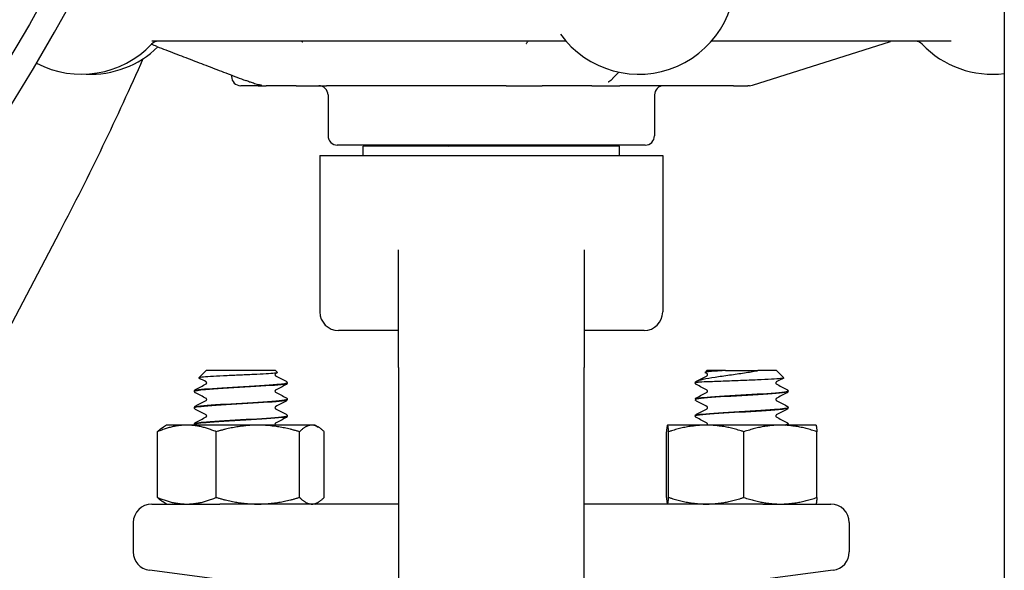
# Model space of a CAD drawing. Header units: inches. Extents: x 24 to 1128, y -69 to 748.
# Tile 476 of 656: x 617.25 to 620.57, y 345.35 to 347.2. Entities that reach past the tile are written whole.
import ezdxf

# ---------------------------------------------------------------- set-up
doc = ezdxf.new("R2010")
doc.units = ezdxf.units.IN
doc.header["$LTSCALE"] = 32
doc.header["$MEASUREMENT"] = 0
doc.layers.add('Visible (ANSI)', color=7, linetype='Continuous', lineweight=30)

msp = doc.modelspace()

# ---------------------------------------------------------------- linework, layer by layer
at = {"layer": 'Visible (ANSI)'}
for p, q in [((620.57163, 375.35867), (620.57163, 339.60867)), ((619.08927, 347.13117), (617.69998, 347.13117)), ((620.39269, 347.13117), (619.58484, 347.13117)), ((619.72273, 346.98262), (620.18854, 347.12972)), ((617.96813, 347.01682), (617.96813, 347.01242)), ((618.05743, 346.98117), (617.99938, 346.98117)), ((618.05743, 346.98117), (618.08457, 346.98117)), ((618.1855, 346.98117), (618.08457, 346.98117)), ((618.1855, 346.98117), (618.28816, 346.98117)), ((618.89284, 346.98117), (618.28816, 346.98117)), ((618.89284, 346.98117), (619.01423, 346.98117)), ((619.18188, 346.98117), (619.01423, 346.98117)), ((619.18188, 346.98117), (619.27608, 346.98117)), ((619.65955, 346.98117), (619.27608, 346.98117)), ((619.65955, 346.98117), (619.70744, 346.98117)), ((619.71332, 346.98117), (619.70744, 346.98117)), ((618.29313, 346.94992), (618.29313, 346.81242)), ((619.39313, 346.94992), (619.39313, 346.81242)), ((619.36188, 346.78117), (618.32438, 346.78117)), ((619.27488, 346.77742), (618.41138, 346.77742)), ((618.41138, 346.74617), (618.41138, 346.77742)), ((618.65563, 346.77742), (618.65563, 346.78117)), ((618.98897, 346.78117), (618.98897, 346.77742)), ((619.27488, 346.74617), (619.27488, 346.77742)), ((618.26563, 346.74617), (619.42063, 346.74617)), ((618.26563, 346.74617), (618.26563, 346.21867)), ((619.42063, 346.74617), (619.42063, 346.21867)), ((615.41982, 342.73117), (617.38931, 346.4885)), ((618.53063, 346.03117), (618.53063, 346.42808)), ((619.15563, 346.42808), (619.15563, 346.03117)), ((618.53063, 346.15617), (618.32813, 346.15617)), ((619.35813, 346.15617), (619.15563, 346.15617)), ((618.53063, 346.03117), (618.53063, 345.02117)), ((619.15563, 345.02117), (619.15563, 346.03117)), ((617.88211, 346.02117), (617.8575, 345.99656)), ((618.11665, 346.02117), (617.88211, 346.02117)), ((618.11665, 346.02117), (618.12297, 346.01485)), ((619.56961, 346.02117), (619.56329, 346.01485)), ((619.63284, 346.02117), (619.56961, 346.02117)), ((619.63284, 346.02117), (619.68719, 346.02117)), ((619.68719, 346.02117), (619.74148, 346.02117)), ((619.80415, 346.02117), (619.74148, 346.02117)), ((619.80415, 346.02117), (619.82876, 345.99656)), ((618.15563, 345.97915), (618.15563, 345.97973)), ((619.53063, 345.97915), (619.53063, 345.97973)), ((619.53664, 345.98219), (619.53979, 345.98219)), ((617.84313, 345.95134), (617.84313, 345.95192)), ((619.84313, 345.95134), (619.84313, 345.95192)), ((617.84313, 345.89573), (617.84313, 345.89631)), ((618.15563, 345.92354), (618.15563, 345.92412)), ((619.53063, 345.92354), (619.53063, 345.92412)), ((619.84313, 345.89573), (619.84313, 345.89631)), ((618.15563, 345.86792), (618.15563, 345.86851)), ((619.53063, 345.86792), (619.53063, 345.86851)), ((617.74938, 345.83717), (617.73833, 345.83079)), ((617.81735, 345.83717), (617.74938, 345.83717)), ((618.05677, 345.83717), (617.81735, 345.83717)), ((617.84313, 345.84012), (617.84313, 345.8407)), ((618.2388, 345.83717), (618.05677, 345.83717)), ((618.24938, 345.83717), (618.2388, 345.83717)), ((618.24938, 345.83717), (618.26043, 345.83079)), ((619.43688, 345.83717), (619.4368, 345.83712)), ((619.43697, 345.83717), (619.43688, 345.83717)), ((619.56749, 345.83717), (619.43697, 345.83717)), ((619.81741, 345.83717), (619.56749, 345.83717)), ((619.93688, 345.83717), (619.81741, 345.83717)), ((619.84313, 345.84012), (619.84313, 345.8407)), ((619.93688, 345.83717), (619.93697, 345.83712)), ((617.71842, 345.5935), (617.71842, 345.81484)), ((617.91629, 345.5935), (617.91629, 345.81484)), ((618.19726, 345.5935), (618.19726, 345.81484)), ((618.28035, 345.5935), (618.28035, 345.81484)), ((619.43325, 345.5935), (619.43325, 345.81484)), ((619.44068, 345.5935), (619.44068, 345.81484)), ((619.69431, 345.5935), (619.69431, 345.81484)), ((619.94051, 345.5935), (619.94051, 345.81484)), ((617.69938, 345.57117), (617.92827, 345.57117)), ((617.74938, 345.57117), (617.73833, 345.57755)), ((618.53063, 345.57117), (617.92827, 345.57117)), ((618.24938, 345.57117), (618.26043, 345.57755)), ((619.75799, 345.57117), (619.15563, 345.57117)), ((619.43688, 345.57117), (619.4368, 345.57122)), ((619.75799, 345.57117), (619.98688, 345.57117)), ((619.93688, 345.57117), (619.93697, 345.57122)), ((617.63688, 345.50867), (617.63688, 345.40979)), ((620.04938, 345.50867), (620.04938, 345.40979)), ((617.92011, 345.31769), (617.69122, 345.34782)), ((619.99504, 345.34782), (619.76615, 345.31769))]:
    msp.add_line(p, q, dxfattribs=at)
msp.add_circle((610.78063, 350.92117), 7.5, dxfattribs=at)
for centre, radius, start, end in [((610.78063, 350.92117), 7.588, 134.247392, 45.752608), ((619.34002, 347.34492), 0.325, 215.65173, 11.53696), ((617.72155, 347.09992), 0.03125, 90, 136.55016), ((620.19795, 347.09992), 0.03125, 90, 107.52557), ((620.27181, 347.09992), 0.03125, 43.44984, 90), ((617.46292, 347.34492), 0.325, 242.18881, 316.55016), ((617.49323, 347.34492), 0.325, 267.32759, 314.23218), ((620.53044, 347.34492), 0.325, 223.44984, 277.28239), ((608.93281, 350.92117), 9.54783, 332.337698, 336.228971), ((617.99938, 347.01242), 0.03125, 180, 270), ((618.26188, 346.94992), 0.03125, 0, 90), ((619.42438, 346.94992), 0.03125, 90, 180), ((619.71332, 347.01242), 0.03125, 270, 287.52557), ((618.32438, 346.81242), 0.03125, 180, 270), ((619.36188, 346.81242), 0.03125, 270, 0), ((618.32813, 346.21867), 0.0625, 180, 270), ((619.35813, 346.21867), 0.0625, 270, 0), ((617.69938, 345.50867), 0.0625, 90, 180), ((619.98688, 345.50867), 0.0625, 0, 90), ((617.69938, 345.40979), 0.0625, 180, 262.5), ((619.98688, 345.40979), 0.0625, 277.5, 0)]:
    msp.add_arc(centre, radius, start, end, dxfattribs=at)
for points, knots in [([(617.80014, 347.13117), (617.80014, 347.13117), (617.80014, 347.13117), (617.80014, 347.13117), (617.80012, 347.13117), (617.80009, 347.13117), (617.80006, 347.13117), (617.79997, 347.13117), (617.7999, 347.13117), (617.79964, 347.13117), (617.79944, 347.13117), (617.79899, 347.13117), (617.79873, 347.13117), (617.79846, 347.13117), (617.79839, 347.13117), (617.79834, 347.13116), (617.79833, 347.13116), (617.79833, 347.13116)], [0.002242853, 0.002242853, 0.002242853, 0.002242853, 0.002305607, 0.002305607, 0.002778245, 0.002778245, 0.003407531, 0.003407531, 0.005085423, 0.005085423, 0.009559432, 0.009559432, 0.015533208, 0.015533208, 0.017882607, 0.017882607, 0.018819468, 0.018819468, 0.018819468, 0.018819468]), ([(618.20338, 347.13117), (618.20457, 347.13051), (618.20579, 347.12985), (618.2071, 347.12919), (618.20737, 347.12905), (618.20774, 347.12888), (618.20787, 347.12882), (618.20811, 347.12871), (618.2082, 347.12867), (618.20823, 347.12866), (618.20824, 347.12866), (618.20824, 347.12866)], [0.075506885, 0.075506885, 0.075506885, 0.075506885, 0.086783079, 0.086783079, 0.089936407, 0.089936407, 0.091973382, 0.091973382, 0.09490981, 0.09490981, 0.095724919, 0.095724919, 0.095724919, 0.095724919]), ([(618.96126, 347.12357), (618.96126, 347.12357), (618.96126, 347.12357), (618.96129, 347.1236), (618.96158, 347.12395), (618.96257, 347.12531), (618.9632, 347.12621), (618.96488, 347.12846), (618.96601, 347.12987), (618.96715, 347.13117)], [0.151733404, 0.151733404, 0.151733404, 0.151733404, 0.152733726, 0.152733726, 0.17283482, 0.17283482, 0.189537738, 0.189537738, 0.209449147, 0.209449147, 0.209449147, 0.209449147]), ([(619.09598, 347.13028), (619.09577, 347.13034), (619.09554, 347.1304), (619.09396, 347.13079), (619.09219, 347.13112), (619.0896, 347.13117), (619.08944, 347.13117), (619.08927, 347.13117)], [0.282916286, 0.282916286, 0.282916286, 0.282916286, 0.285307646, 0.285307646, 0.298248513, 0.298248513, 0.299108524, 0.299108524, 0.299108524, 0.299108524]), ([(617.71668, 347.1133), (617.73665, 347.10563), (617.75661, 347.09796), (617.79655, 347.08262), (617.81652, 347.07496), (617.85646, 347.05963), (617.87643, 347.05197), (617.91637, 347.03665), (617.93635, 347.029), (617.9763, 347.01369), (617.99627, 347.00605), (618.01625, 346.9984)], [0.6477885, 0.6477885, 0.6477885, 0.6477885, 0.84276542, 0.84276542, 1.03774233, 1.03774233, 1.23271925, 1.23271925, 1.42769616, 1.42769616, 1.62267307, 1.62267307, 1.62267307, 1.62267307]), ([(618.07069, 346.98221), (618.07069, 346.98221), (618.07068, 346.98221), (618.07065, 346.98221), (618.07063, 346.98222), (618.07054, 346.98223), (618.0705, 346.98223), (618.07042, 346.98225), (618.07036, 346.98225), (618.07025, 346.98227), (618.07018, 346.98228), (618.07, 346.98231), (618.06988, 346.98233), (618.06929, 346.98241), (618.06886, 346.98248), (618.06762, 346.98268), (618.06683, 346.98281), (618.06357, 346.9834), (618.06089, 346.98398), (618.05546, 346.98532), (618.05271, 346.98606), (618.04717, 346.98766), (618.04434, 346.98852), (618.03718, 346.9908), (618.0329, 346.99225), (618.02444, 346.99528), (618.0203, 346.99686), (618.01625, 346.9984)], [0.26612976, 0.26612976, 0.26612976, 0.26612976, 0.2668941, 0.2668941, 0.26783144, 0.26783144, 0.26830071, 0.26830071, 0.26877383, 0.26877383, 0.26924374, 0.26924374, 0.27018646, 0.27018646, 0.27396155, 0.27396155, 0.28138088, 0.28138088, 0.30389899, 0.30389899, 0.32519321, 0.32519321, 0.34787479, 0.34787479, 0.38447631, 0.38447631, 0.42408822, 0.42408822, 0.42408822, 0.42408822]), ([(619.25275, 347.00617), (619.25241, 347.00581), (619.25183, 347.00519), (619.25042, 347.00369), (619.24962, 347.00288), (619.24667, 347.00003), (619.2444, 346.99812), (619.24092, 346.99549), (619.2396, 346.99456), (619.23806, 346.99351), (619.23761, 346.99322), (619.23738, 346.99306), (619.23735, 346.99304), (619.23735, 346.99304)], [0, 0, 0, 0, 0.014217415, 0.014217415, 0.027587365, 0.027587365, 0.061782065, 0.061782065, 0.083083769, 0.083083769, 0.092845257, 0.092845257, 0.095345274, 0.095345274, 0.095345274, 0.095345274]), ([(618.12297, 346.01485), (618.12311, 346.01471), (618.12315, 346.01457), (618.12268, 346.01367), (618.11908, 346.01292), (618.10584, 346.01141), (618.09624, 346.01066), (618.07213, 346.00914), (618.05779, 346.00839), (618.02611, 346.00688), (618.00905, 346.00613), (617.9744, 346.00461), (617.95715, 346.00386), (617.92472, 346.00235), (617.9099, 346.0016), (617.88474, 346.00008), (617.87471, 345.99933), (617.86091, 345.99782), (617.85737, 345.99707), (617.85739, 345.99617), (617.85753, 345.99602), (617.85782, 345.99587)], [-1.8174748, -1.8174748, -1.8174748, -1.8174748, -1.7949096, -1.7949096, -1.6700584, -1.6700584, -1.5430016, -1.5430016, -1.41374, -1.41374, -1.2822742, -1.2822742, -1.1486049, -1.1486049, -1.0127327, -1.0127327, -0.8746582, -0.8746582, -0.7343822, -0.7343822, -0.7065085, -0.7065085, -0.7065085, -0.7065085]), ([(618.11607, 346.01062), (618.11607, 346.01062), (618.11591, 346.01054), (618.11538, 346.00999), (618.11511, 346.00965), (618.11463, 346.00864), (618.11445, 346.00794), (618.11445, 346.00724)], [0.003893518, 0.003893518, 0.003893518, 0.003893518, 0.02135506, 0.02135506, 0.032660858, 0.032660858, 0.044379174, 0.044379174, 0.044379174, 0.044379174]), ([(618.11445, 346.00724), (618.11445, 346.00617), (618.11489, 346.00517), (618.1156, 346.00421), (618.11585, 346.00402), (618.11604, 346.00389), (618.11607, 346.00387), (618.11607, 346.00387)], [0, 0, 0, 0, 0.017919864, 0.017919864, 0.032518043, 0.032518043, 0.040461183, 0.040461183, 0.040461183, 0.040461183]), ([(619.53423, 345.98499), (619.5385, 345.98732), (619.54638, 345.98967), (619.56824, 345.99443), (619.58175, 345.99679), (619.61234, 346.00156), (619.62893, 346.00391), (619.6628, 346.00867), (619.67969, 346.01102), (619.71144, 346.01578), (619.72607, 346.01813), (619.73897, 346.02057)], [-0.67634923, -0.67634923, -0.67634923, -0.67634923, -0.52774982, -0.52774982, -0.38555901, -0.38555901, -0.25020713, -0.25020713, -0.12168954, -0.12168954, 0, 0, 0, 0]), ([(619.62146, 346.02057), (619.61012, 346.01992), (619.60001, 346.01927), (619.58288, 346.01798), (619.57604, 346.01734), (619.56552, 346.01594), (619.5628, 346.01519), (619.56326, 346.01431), (619.56341, 346.01418), (619.56365, 346.01406)], [-2.12179282, -2.12179282, -2.12179282, -2.12179282, -2.02048123, -2.02048123, -1.91755472, -1.91755472, -1.79490964, -1.79490964, -1.77433809, -1.77433809, -1.77433809, -1.77433809]), ([(619.57182, 346.00724), (619.57182, 346.00832), (619.57137, 346.00931), (619.57067, 346.01027), (619.57041, 346.01046), (619.57023, 346.0106), (619.57019, 346.01062), (619.57019, 346.01062)], [0, 0, 0, 0, 0.017919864, 0.017919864, 0.032518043, 0.032518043, 0.040461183, 0.040461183, 0.040461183, 0.040461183]), ([(619.57019, 346.00387), (619.57019, 346.00387), (619.57036, 346.00394), (619.57088, 346.00449), (619.57116, 346.00484), (619.57164, 346.00585), (619.57182, 346.00654), (619.57182, 346.00724)], [0.003893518, 0.003893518, 0.003893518, 0.003893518, 0.02135506, 0.02135506, 0.032660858, 0.032660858, 0.044379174, 0.044379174, 0.044379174, 0.044379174]), ([(619.82876, 345.99656), (619.82884, 345.99648), (619.82888, 345.9964), (619.82886, 345.99556), (619.82517, 345.99481), (619.81084, 345.99329), (619.80025, 345.99254), (619.77337, 345.99103), (619.75727, 345.99028), (619.72156, 345.98876), (619.70224, 345.98801), (619.66287, 345.9865), (619.64319, 345.98575), (619.62476, 345.98499)], [-0.74958937, -0.74958937, -0.74958937, -0.74958937, -0.73438222, -0.73438222, -0.59190522, -0.59190522, -0.44722789, -0.44722789, -0.30035084, -0.30035084, -0.15127467, -0.15127467, 0, 0, 0, 0]), ([(617.84334, 345.95132), (617.84348, 345.9534), (617.85649, 345.95549), (617.88039, 345.95758), (617.91258, 345.96039), (617.96363, 345.96321), (618.01312, 345.96602), (618.06304, 345.96886), (618.11002, 345.9717), (618.13494, 345.97454), (618.14842, 345.97608), (618.15536, 345.97761), (618.15543, 345.97915)], [-14.1400278, -14.1400278, -14.1400278, -14.1400278, -13.4320997, -13.4320997, -13.4320997, -12.4783682, -12.4783682, -12.4783682, -11.5160648, -11.5160648, -11.5160648, -10.9955743, -10.9955743, -10.9955743, -10.9955743]), ([(618.15541, 345.97975), (618.1553, 345.97775), (618.14336, 345.97574), (618.12118, 345.97374), (618.09002, 345.97092), (618.03948, 345.9681), (617.98984, 345.96528), (617.94021, 345.96247), (617.89278, 345.95965), (617.86658, 345.95683), (617.85135, 345.9552), (617.84353, 345.95356), (617.84345, 345.95192)], [4.7095281, 4.7095281, 4.7095281, 4.7095281, 5.3893637, 5.3893637, 5.3893637, 6.3443154, 6.3443154, 6.3443154, 7.2990044, 7.2990044, 7.2990044, 7.8539816, 7.8539816, 7.8539816, 7.8539816]), ([(617.88432, 345.97944), (617.88432, 345.98051), (617.88387, 345.98151), (617.88317, 345.98247), (617.88291, 345.98266), (617.88273, 345.98279), (617.88269, 345.98281), (617.88269, 345.98281)], [0, 0, 0, 0, 0.017919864, 0.017919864, 0.032518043, 0.032518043, 0.040461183, 0.040461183, 0.040461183, 0.040461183]), ([(617.88269, 345.97606), (617.88269, 345.97606), (617.88286, 345.97614), (617.88338, 345.97669), (617.88366, 345.97703), (617.88414, 345.97804), (617.88432, 345.97874), (617.88432, 345.97944)], [0.003893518, 0.003893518, 0.003893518, 0.003893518, 0.02135506, 0.02135506, 0.032660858, 0.032660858, 0.044379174, 0.044379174, 0.044379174, 0.044379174]), ([(618.15563, 345.97912), (618.15557, 345.97799), (618.15515, 345.97692), (618.15417, 345.97545), (618.15364, 345.97497), (618.15272, 345.97426), (618.1523, 345.97402), (618.1519, 345.9738)], [0, 0, 0, 0, 0.015967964, 0.015967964, 0.031253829, 0.031253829, 0.045415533, 0.045415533, 0.045415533, 0.045415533]), ([(618.15356, 345.98394), (618.15347, 345.98402), (618.15337, 345.9841), (618.15297, 345.98443), (618.1526, 345.98469), (618.15204, 345.98499)], [-0.025931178, -0.025931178, -0.025931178, -0.025931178, -0.019551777, -0.019551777, 0, 0, 0, 0]), ([(618.15356, 345.98394), (618.15399, 345.98356), (618.15445, 345.98306), (618.15526, 345.98167), (618.15558, 345.98073), (618.15563, 345.97975)], [0, 0, 0, 0, 0.013250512, 0.013250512, 0.027054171, 0.027054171, 0.027054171, 0.027054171]), ([(619.53063, 345.97975), (619.53069, 345.98089), (619.53112, 345.98195), (619.53197, 345.98322), (619.53234, 345.98362), (619.5327, 345.98394)], [0, 0, 0, 0, 0.015967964, 0.015967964, 0.027043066, 0.027043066, 0.027043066, 0.027043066]), ([(619.53437, 345.9738), (619.53374, 345.97413), (619.53306, 345.97454), (619.53196, 345.97567), (619.53157, 345.97617), (619.53092, 345.97746), (619.53068, 345.97828), (619.53063, 345.97912)], [0, 0, 0, 0, 0.022095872, 0.022095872, 0.033561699, 0.033561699, 0.045438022, 0.045438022, 0.045438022, 0.045438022]), ([(619.53664, 345.98219), (619.53404, 345.98222), (619.53283, 345.98234), (619.53195, 345.98272), (619.53191, 345.98292), (619.53206, 345.98323), (619.53211, 345.98331), (619.53223, 345.98346), (619.53226, 345.9835), (619.53232, 345.98357), (619.53234, 345.98359), (619.53239, 345.98364), (619.53241, 345.98366), (619.53245, 345.9837), (619.53247, 345.98372), (619.53251, 345.98376), (619.53254, 345.98379), (619.5326, 345.98384), (619.53263, 345.98388), (619.53277, 345.984), (619.53288, 345.98409), (619.5333, 345.98443), (619.53367, 345.98469), (619.53423, 345.98499)], [-0.17168991, -0.17168991, -0.17168991, -0.17168991, -0.0982332, -0.0982332, -0.0491093, -0.0491093, -0.03761956, -0.03761956, -0.03394059, -0.03394059, -0.03224924, -0.03224924, -0.03117451, -0.03117451, -0.03017054, -0.03017054, -0.0289244, -0.0289244, -0.02683852, -0.02683852, -0.01955178, -0.01955178, 0, 0, 0, 0]), ([(619.62476, 345.98499), (619.61445, 345.98457), (619.60463, 345.9842), (619.58618, 345.98353), (619.57762, 345.98324), (619.55674, 345.98256), (619.54642, 345.98224), (619.53979, 345.98219)], [-0.3187664, -0.3187664, -0.3187664, -0.3187664, -0.23449039, -0.23449039, -0.1487662, -0.1487662, 0, 0, 0, 0]), ([(619.80357, 345.98281), (619.80357, 345.98281), (619.80341, 345.98274), (619.80288, 345.98219), (619.80261, 345.98184), (619.80213, 345.98083), (619.80195, 345.98014), (619.80195, 345.97944)], [0.003893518, 0.003893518, 0.003893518, 0.003893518, 0.02135506, 0.02135506, 0.032660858, 0.032660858, 0.044379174, 0.044379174, 0.044379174, 0.044379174]), ([(619.80195, 345.97944), (619.80195, 345.97836), (619.80239, 345.97737), (619.8031, 345.97641), (619.80335, 345.97622), (619.80354, 345.97608), (619.80357, 345.97606), (619.80357, 345.97606)], [0, 0, 0, 0, 0.017919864, 0.017919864, 0.032518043, 0.032518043, 0.040461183, 0.040461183, 0.040461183, 0.040461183]), ([(617.84313, 345.95195), (617.84319, 345.95308), (617.84362, 345.95415), (617.8446, 345.95562), (617.84513, 345.9561), (617.84605, 345.95681), (617.84646, 345.95705), (617.84687, 345.95727)], [0, 0, 0, 0, 0.015967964, 0.015967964, 0.031253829, 0.031253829, 0.045415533, 0.045415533, 0.045415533, 0.045415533]), ([(617.84687, 345.946), (617.84624, 345.94633), (617.84556, 345.94673), (617.84446, 345.94787), (617.84407, 345.94837), (617.84342, 345.94966), (617.84318, 345.95047), (617.84313, 345.95132)], [0, 0, 0, 0, 0.022095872, 0.022095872, 0.033561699, 0.033561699, 0.045438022, 0.045438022, 0.045438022, 0.045438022]), ([(618.11607, 345.95501), (618.11607, 345.95501), (618.11591, 345.95493), (618.11538, 345.95438), (618.11511, 345.95404), (618.11463, 345.95303), (618.11445, 345.95233), (618.11445, 345.95163)], [0.003893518, 0.003893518, 0.003893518, 0.003893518, 0.02135506, 0.02135506, 0.032660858, 0.032660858, 0.044379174, 0.044379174, 0.044379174, 0.044379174]), ([(618.11445, 345.95163), (618.11445, 345.95056), (618.11489, 345.94956), (618.1156, 345.9486), (618.11585, 345.94841), (618.11604, 345.94828), (618.11607, 345.94826), (618.11607, 345.94826)], [0, 0, 0, 0, 0.017919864, 0.017919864, 0.032518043, 0.032518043, 0.040461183, 0.040461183, 0.040461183, 0.040461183]), ([(618.1519, 345.92946), (618.15253, 345.92913), (618.1532, 345.92873), (618.15431, 345.92759), (618.1547, 345.92709), (618.15535, 345.9258), (618.15559, 345.92499), (618.15563, 345.92414)], [0, 0, 0, 0, 0.022095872, 0.022095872, 0.033561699, 0.033561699, 0.045438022, 0.045438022, 0.045438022, 0.045438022]), ([(619.53064, 345.92351), (619.53063, 345.92358), (619.53064, 345.92365), (619.53066, 345.92371), (619.53168, 345.92654), (619.55827, 345.92937), (619.5997, 345.9322), (619.64094, 345.93501), (619.69577, 345.93783), (619.74224, 345.94064), (619.78853, 345.94345), (619.82531, 345.94625), (619.83795, 345.94905), (619.84139, 345.94982), (619.84301, 345.95058), (619.84292, 345.95134)], [-17.2816205, -17.2816205, -17.2816205, -17.2816205, -17.2584859, -17.2584859, -17.2584859, -16.2999201, -16.2999201, -16.2999201, -15.3458188, -15.3458188, -15.3458188, -14.3954331, -14.3954331, -14.3954331, -14.1371669, -14.1371669, -14.1371669, -14.1371669]), ([(619.53063, 345.92414), (619.53069, 345.92528), (619.53112, 345.92634), (619.5321, 345.92781), (619.53263, 345.92829), (619.53355, 345.929), (619.53396, 345.92925), (619.53437, 345.92946)], [0, 0, 0, 0, 0.015967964, 0.015967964, 0.031253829, 0.031253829, 0.045415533, 0.045415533, 0.045415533, 0.045415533]), ([(619.84282, 345.95195), (619.84293, 345.95076), (619.83898, 345.94957), (619.83083, 345.94839), (619.8115, 345.94557), (619.76908, 345.94276), (619.72055, 345.93994), (619.67203, 345.93713), (619.6187, 345.93431), (619.5819, 345.9315), (619.54973, 345.92904), (619.53094, 345.92658), (619.53069, 345.92412)], [7.8511208, 7.8511208, 7.8511208, 7.8511208, 8.2534333, 8.2534333, 8.2534333, 9.2076053, 9.2076053, 9.2076053, 10.1615232, 10.1615232, 10.1615232, 10.9955743, 10.9955743, 10.9955743, 10.9955743]), ([(619.57182, 345.95163), (619.57182, 345.9527), (619.57137, 345.9537), (619.57067, 345.95466), (619.57041, 345.95485), (619.57023, 345.95499), (619.57019, 345.95501), (619.57019, 345.95501)], [0, 0, 0, 0, 0.017919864, 0.017919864, 0.032518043, 0.032518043, 0.040461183, 0.040461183, 0.040461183, 0.040461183]), ([(619.57019, 345.94826), (619.57019, 345.94826), (619.57036, 345.94833), (619.57088, 345.94888), (619.57116, 345.94923), (619.57164, 345.95024), (619.57182, 345.95093), (619.57182, 345.95163)], [0.003893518, 0.003893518, 0.003893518, 0.003893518, 0.02135506, 0.02135506, 0.032660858, 0.032660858, 0.044379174, 0.044379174, 0.044379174, 0.044379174]), ([(619.8394, 345.95727), (619.84003, 345.95693), (619.8407, 345.95653), (619.84181, 345.95539), (619.8422, 345.9549), (619.84285, 345.95361), (619.84309, 345.95279), (619.84313, 345.95195)], [0, 0, 0, 0, 0.022095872, 0.022095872, 0.033561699, 0.033561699, 0.045438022, 0.045438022, 0.045438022, 0.045438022]), ([(619.84313, 345.95132), (619.84307, 345.95018), (619.84265, 345.94912), (619.84167, 345.94765), (619.84114, 345.94716), (619.84022, 345.94646), (619.8398, 345.94621), (619.8394, 345.946)], [0, 0, 0, 0, 0.015967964, 0.015967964, 0.031253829, 0.031253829, 0.045415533, 0.045415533, 0.045415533, 0.045415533]), ([(617.84313, 345.89634), (617.84319, 345.89747), (617.84362, 345.89853), (617.8446, 345.9), (617.84513, 345.90049), (617.84605, 345.9012), (617.84646, 345.90144), (617.84687, 345.90165)], [0, 0, 0, 0, 0.015967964, 0.015967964, 0.031253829, 0.031253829, 0.045415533, 0.045415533, 0.045415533, 0.045415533]), ([(617.84687, 345.89039), (617.84624, 345.89072), (617.84556, 345.89112), (617.84446, 345.89226), (617.84407, 345.89276), (617.84342, 345.89405), (617.84318, 345.89486), (617.84313, 345.8957)], [0, 0, 0, 0, 0.022095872, 0.022095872, 0.033561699, 0.033561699, 0.045438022, 0.045438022, 0.045438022, 0.045438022]), ([(618.15557, 345.92414), (618.15562, 345.92378), (618.15528, 345.92342), (618.15452, 345.92306), (618.14859, 345.92025), (618.11762, 345.91743), (618.07399, 345.91462), (618.03037, 345.91181), (617.97524, 345.909), (617.93066, 345.90618), (617.88609, 345.90337), (617.85322, 345.90056), (617.84519, 345.89775), (617.84382, 345.89727), (617.84318, 345.89679), (617.84324, 345.89631)], [10.9927134, 10.9927134, 10.9927134, 10.9927134, 11.1151899, 11.1151899, 11.1151899, 12.0686082, 12.0686082, 12.0686082, 13.0217811, 13.0217811, 13.0217811, 13.9747115, 13.9747115, 13.9747115, 14.1371669, 14.1371669, 14.1371669, 14.1371669]), ([(617.84338, 345.8957), (617.84325, 345.89659), (617.84543, 345.89748), (617.85005, 345.89837), (617.86461, 345.90118), (617.90302, 345.90398), (617.94998, 345.90679), (617.99687, 345.90958), (618.05107, 345.91238), (618.09109, 345.91518), (618.13088, 345.91797), (618.15556, 345.92075), (618.15563, 345.92354)], [-20.4232131, -20.4232131, -20.4232131, -20.4232131, -20.1217618, -20.1217618, -20.1217618, -19.1712317, -19.1712317, -19.1712317, -18.2223022, -18.2223022, -18.2223022, -17.2787596, -17.2787596, -17.2787596, -17.2787596]), ([(617.88432, 345.92383), (617.88432, 345.9249), (617.88387, 345.9259), (617.88317, 345.92685), (617.88291, 345.92705), (617.88273, 345.92718), (617.88269, 345.9272), (617.88269, 345.9272)], [0, 0, 0, 0, 0.017919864, 0.017919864, 0.032518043, 0.032518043, 0.040461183, 0.040461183, 0.040461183, 0.040461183]), ([(617.88269, 345.92045), (617.88269, 345.92045), (617.88286, 345.92053), (617.88338, 345.92108), (617.88366, 345.92142), (617.88414, 345.92243), (617.88432, 345.92312), (617.88432, 345.92383)], [0.003893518, 0.003893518, 0.003893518, 0.003893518, 0.02135506, 0.02135506, 0.032660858, 0.032660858, 0.044379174, 0.044379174, 0.044379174, 0.044379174]), ([(618.11607, 345.89939), (618.11607, 345.89939), (618.11591, 345.89932), (618.11538, 345.89877), (618.11511, 345.89843), (618.11463, 345.89741), (618.11445, 345.89672), (618.11445, 345.89602)], [0.003893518, 0.003893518, 0.003893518, 0.003893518, 0.02135506, 0.02135506, 0.032660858, 0.032660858, 0.044379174, 0.044379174, 0.044379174, 0.044379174]), ([(618.11445, 345.89602), (618.11445, 345.89495), (618.11489, 345.89395), (618.1156, 345.89299), (618.11585, 345.8928), (618.11604, 345.89266), (618.11607, 345.89265), (618.11607, 345.89265)], [0, 0, 0, 0, 0.017919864, 0.017919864, 0.032518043, 0.032518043, 0.040461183, 0.040461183, 0.040461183, 0.040461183]), ([(618.15563, 345.92351), (618.15557, 345.92238), (618.15515, 345.92131), (618.15417, 345.91984), (618.15364, 345.91936), (618.15272, 345.91865), (618.1523, 345.9184), (618.1519, 345.91819)], [0, 0, 0, 0, 0.015967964, 0.015967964, 0.031253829, 0.031253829, 0.045415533, 0.045415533, 0.045415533, 0.045415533]), ([(619.53437, 345.91819), (619.53374, 345.91852), (619.53306, 345.91892), (619.53196, 345.92006), (619.53157, 345.92056), (619.53092, 345.92185), (619.53068, 345.92267), (619.53063, 345.92351)], [0, 0, 0, 0, 0.022095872, 0.022095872, 0.033561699, 0.033561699, 0.045438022, 0.045438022, 0.045438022, 0.045438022]), ([(619.84303, 345.89634), (619.84289, 345.894), (619.82618, 345.89166), (619.79683, 345.88932), (619.76159, 345.88651), (619.70903, 345.8837), (619.66016, 345.88089), (619.61129, 345.87808), (619.56739, 345.87527), (619.54596, 345.87246), (619.53591, 345.87114), (619.53093, 345.86982), (619.53096, 345.86851)], [14.1343061, 14.1343061, 14.1343061, 14.1343061, 14.9274022, 14.9274022, 14.9274022, 15.879856, 15.879856, 15.879856, 16.8320759, 16.8320759, 16.8320759, 17.2787596, 17.2787596, 17.2787596, 17.2787596]), ([(619.53094, 345.8679), (619.53096, 345.86961), (619.53946, 345.87132), (619.55594, 345.87303), (619.58313, 345.87585), (619.63129, 345.87868), (619.68107, 345.8815), (619.73074, 345.88431), (619.78069, 345.88713), (619.81092, 345.88994), (619.83162, 345.89187), (619.8427, 345.8938), (619.84289, 345.89573)], [-23.5648058, -23.5648058, -23.5648058, -23.5648058, -22.9847675, -22.9847675, -22.9847675, -22.0283448, -22.0283448, -22.0283448, -21.0740719, -21.0740719, -21.0740719, -20.4203522, -20.4203522, -20.4203522, -20.4203522]), ([(619.57182, 345.89602), (619.57182, 345.89709), (619.57137, 345.89809), (619.57067, 345.89905), (619.57041, 345.89924), (619.57023, 345.89938), (619.57019, 345.89939), (619.57019, 345.89939)], [0, 0, 0, 0, 0.017919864, 0.017919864, 0.032518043, 0.032518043, 0.040461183, 0.040461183, 0.040461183, 0.040461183]), ([(619.57019, 345.89265), (619.57019, 345.89265), (619.57036, 345.89272), (619.57088, 345.89327), (619.57116, 345.89361), (619.57164, 345.89463), (619.57182, 345.89532), (619.57182, 345.89602)], [0.003893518, 0.003893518, 0.003893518, 0.003893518, 0.02135506, 0.02135506, 0.032660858, 0.032660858, 0.044379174, 0.044379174, 0.044379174, 0.044379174]), ([(619.80357, 345.9272), (619.80357, 345.9272), (619.80341, 345.92713), (619.80288, 345.92657), (619.80261, 345.92623), (619.80213, 345.92522), (619.80195, 345.92453), (619.80195, 345.92383)], [0.003893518, 0.003893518, 0.003893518, 0.003893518, 0.02135506, 0.02135506, 0.032660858, 0.032660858, 0.044379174, 0.044379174, 0.044379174, 0.044379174]), ([(619.80195, 345.92383), (619.80195, 345.92275), (619.80239, 345.92176), (619.8031, 345.9208), (619.80335, 345.92061), (619.80354, 345.92047), (619.80357, 345.92045), (619.80357, 345.92045)], [0, 0, 0, 0, 0.017919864, 0.017919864, 0.032518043, 0.032518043, 0.040461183, 0.040461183, 0.040461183, 0.040461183]), ([(619.8394, 345.90165), (619.84003, 345.90132), (619.8407, 345.90092), (619.84181, 345.89978), (619.8422, 345.89929), (619.84285, 345.898), (619.84309, 345.89718), (619.84313, 345.89634)], [0, 0, 0, 0, 0.022095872, 0.022095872, 0.033561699, 0.033561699, 0.045438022, 0.045438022, 0.045438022, 0.045438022]), ([(619.84313, 345.8957), (619.84307, 345.89457), (619.84265, 345.89351), (619.84167, 345.89204), (619.84114, 345.89155), (619.84022, 345.89085), (619.8398, 345.8906), (619.8394, 345.89039)], [0, 0, 0, 0, 0.015967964, 0.015967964, 0.031253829, 0.031253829, 0.045415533, 0.045415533, 0.045415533, 0.045415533]), ([(617.84319, 345.84009), (617.84329, 345.84256), (617.86215, 345.84504), (617.89447, 345.84751), (617.93168, 345.85035), (617.98577, 345.85319), (618.03469, 345.85604), (618.08346, 345.85887), (618.12575, 345.86171), (618.14439, 345.86455), (618.1518, 345.86567), (618.15539, 345.8668), (618.15532, 345.86792)], [-26.7063984, -26.7063984, -26.7063984, -26.7063984, -25.8688703, -25.8688703, -25.8688703, -24.9048316, -24.9048316, -24.9048316, -23.9435311, -23.9435311, -23.9435311, -23.5619449, -23.5619449, -23.5619449, -23.5619449]), ([(618.15531, 345.86853), (618.15535, 345.86703), (618.14892, 345.86553), (618.13611, 345.86403), (618.11211, 345.86123), (618.06637, 345.85842), (618.01711, 345.85561), (617.96788, 345.8528), (617.91642, 345.85), (617.88326, 345.84719), (617.85772, 345.84503), (617.84354, 345.84286), (617.84329, 345.8407)], [17.2758987, 17.2758987, 17.2758987, 17.2758987, 17.7840647, 17.7840647, 17.7840647, 18.7358252, 18.7358252, 18.7358252, 19.6873602, 19.6873602, 19.6873602, 20.4203522, 20.4203522, 20.4203522, 20.4203522]), ([(617.88432, 345.86822), (617.88432, 345.86929), (617.88387, 345.87028), (617.88317, 345.87124), (617.88291, 345.87144), (617.88273, 345.87157), (617.88269, 345.87159), (617.88269, 345.87159)], [0, 0, 0, 0, 0.017919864, 0.017919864, 0.032518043, 0.032518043, 0.040461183, 0.040461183, 0.040461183, 0.040461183]), ([(617.88269, 345.86484), (617.88269, 345.86484), (617.88286, 345.86491), (617.88338, 345.86547), (617.88366, 345.86581), (617.88414, 345.86682), (617.88432, 345.86751), (617.88432, 345.86822)], [0.003893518, 0.003893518, 0.003893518, 0.003893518, 0.02135506, 0.02135506, 0.032660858, 0.032660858, 0.044379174, 0.044379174, 0.044379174, 0.044379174]), ([(618.1519, 345.87385), (618.15253, 345.87352), (618.1532, 345.87312), (618.15431, 345.87198), (618.1547, 345.87148), (618.15535, 345.87019), (618.15559, 345.86938), (618.15563, 345.86853)], [0, 0, 0, 0, 0.022095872, 0.022095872, 0.033561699, 0.033561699, 0.045438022, 0.045438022, 0.045438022, 0.045438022]), ([(618.15563, 345.8679), (618.15557, 345.86676), (618.15515, 345.8657), (618.15417, 345.86423), (618.15364, 345.86375), (618.15272, 345.86304), (618.1523, 345.86279), (618.1519, 345.86258)], [0, 0, 0, 0, 0.015967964, 0.015967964, 0.031253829, 0.031253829, 0.045415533, 0.045415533, 0.045415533, 0.045415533]), ([(619.53063, 345.86853), (619.53069, 345.86967), (619.53112, 345.87073), (619.5321, 345.8722), (619.53263, 345.87268), (619.53355, 345.87339), (619.53396, 345.87364), (619.53437, 345.87385)], [0, 0, 0, 0, 0.015967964, 0.015967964, 0.031253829, 0.031253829, 0.045415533, 0.045415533, 0.045415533, 0.045415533]), ([(619.53437, 345.86258), (619.53374, 345.86291), (619.53306, 345.86331), (619.53196, 345.86445), (619.53157, 345.86495), (619.53092, 345.86624), (619.53068, 345.86706), (619.53063, 345.8679)], [0, 0, 0, 0, 0.022095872, 0.022095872, 0.033561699, 0.033561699, 0.045438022, 0.045438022, 0.045438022, 0.045438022]), ([(619.80357, 345.87159), (619.80357, 345.87159), (619.80341, 345.87152), (619.80288, 345.87096), (619.80261, 345.87062), (619.80213, 345.86961), (619.80195, 345.86892), (619.80195, 345.86822)], [0.003893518, 0.003893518, 0.003893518, 0.003893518, 0.02135506, 0.02135506, 0.032660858, 0.032660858, 0.044379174, 0.044379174, 0.044379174, 0.044379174]), ([(619.80195, 345.86822), (619.80195, 345.86714), (619.80239, 345.86615), (619.8031, 345.86519), (619.80335, 345.86499), (619.80354, 345.86486), (619.80357, 345.86484), (619.80357, 345.86484)], [0, 0, 0, 0, 0.017919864, 0.017919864, 0.032518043, 0.032518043, 0.040461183, 0.040461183, 0.040461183, 0.040461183]), ([(617.84313, 345.84073), (617.84319, 345.84186), (617.84362, 345.84292), (617.8446, 345.84439), (617.84513, 345.84488), (617.84605, 345.84558), (617.84646, 345.84583), (617.84687, 345.84604)], [0, 0, 0, 0, 0.015967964, 0.015967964, 0.031253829, 0.031253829, 0.045415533, 0.045415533, 0.045415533, 0.045415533]), ([(617.8441, 345.83717), (617.84398, 345.83736), (617.84386, 345.83756), (617.84342, 345.83843), (617.84318, 345.83925), (617.84313, 345.84009)], [0.029606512, 0.029606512, 0.029606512, 0.029606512, 0.033561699, 0.033561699, 0.045438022, 0.045438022, 0.045438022, 0.045438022]), ([(618.11607, 345.84378), (618.11607, 345.84378), (618.11591, 345.84371), (618.11538, 345.84316), (618.11511, 345.84282), (618.11463, 345.8418), (618.11445, 345.84111), (618.11445, 345.84041)], [0.003893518, 0.003893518, 0.003893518, 0.003893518, 0.02135506, 0.02135506, 0.032660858, 0.032660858, 0.044379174, 0.044379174, 0.044379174, 0.044379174]), ([(618.11445, 345.84041), (618.11445, 345.83934), (618.11489, 345.83834), (618.11553, 345.83747), (618.11575, 345.83728), (618.11588, 345.83717)], [0, 0, 0, 0, 0.017919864, 0.017919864, 0.029530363, 0.029530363, 0.029530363, 0.029530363]), ([(619.57182, 345.84041), (619.57182, 345.84148), (619.57137, 345.84248), (619.57067, 345.84344), (619.57041, 345.84363), (619.57023, 345.84377), (619.57019, 345.84378), (619.57019, 345.84378)], [0, 0, 0, 0, 0.017919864, 0.017919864, 0.032518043, 0.032518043, 0.040461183, 0.040461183, 0.040461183, 0.040461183]), ([(619.57039, 345.83717), (619.57046, 345.83723), (619.57056, 345.83732), (619.57088, 345.83766), (619.57116, 345.838), (619.57164, 345.83902), (619.57182, 345.83971), (619.57182, 345.84041)], [0.01487233, 0.01487233, 0.01487233, 0.01487233, 0.02135506, 0.02135506, 0.032660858, 0.032660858, 0.044379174, 0.044379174, 0.044379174, 0.044379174]), ([(619.84297, 345.84073), (619.84308, 345.84007), (619.84192, 345.83942), (619.83942, 345.83877), (619.83739, 345.83824), (619.83447, 345.8377), (619.83076, 345.83717)], [20.41749138, 20.41749138, 20.41749138, 20.41749138, 20.63867267, 20.63867267, 20.63867267, 20.81932014, 20.81932014, 20.81932014, 20.81932014]), ([(619.8344, 345.83717), (619.8382, 345.83782), (619.84083, 345.83847), (619.84213, 345.83911), (619.8428, 345.83945), (619.84311, 345.83978), (619.84308, 345.84012)], [-27.03673772, -27.03673772, -27.03673772, -27.03673772, -26.81712276, -26.81712276, -26.81712276, -26.70353756, -26.70353756, -26.70353756, -26.70353756]), ([(619.8394, 345.84604), (619.84003, 345.84571), (619.8407, 345.84531), (619.84181, 345.84417), (619.8422, 345.84368), (619.84285, 345.84239), (619.84309, 345.84157), (619.84313, 345.84073)], [0, 0, 0, 0, 0.022095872, 0.022095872, 0.033561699, 0.033561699, 0.045438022, 0.045438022, 0.045438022, 0.045438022])]:
    msp.add_open_spline(points, degree=3, knots=knots, dxfattribs=at)
for points in [[(617.71668, 347.1133), (617.71043, 347.1157), (617.70417, 347.11817), (617.69823, 347.12074)], [(619.25275, 347.00617), (619.25929, 347.01313), (619.26583, 347.02008), (619.27237, 347.02704)], [(618.70003, 346.77742), (618.71136, 346.77867), (618.72455, 346.77992), (618.73922, 346.78117)], [(618.87567, 346.78117), (618.86228, 346.77992), (618.84846, 346.77867), (618.83475, 346.77742)], [(617.88272, 345.9828), (617.87442, 345.98716), (617.86612, 345.99152), (617.85782, 345.99587)], [(618.12262, 346.01406), (618.12043, 346.01291), (618.11824, 346.01176), (618.11605, 346.0106)], [(618.11605, 346.00388), (618.12794, 345.99763), (618.13983, 345.99139), (618.15173, 345.98516)], [(619.53453, 345.98516), (619.54643, 345.99139), (619.55833, 345.99763), (619.57022, 346.00388)], [(619.57022, 346.0106), (619.56803, 346.01176), (619.56584, 346.01291), (619.56365, 346.01406)], [(619.63284, 346.02117), (619.62895, 346.02098), (619.62515, 346.02078), (619.62146, 346.02057)], [(619.73897, 346.02057), (619.74004, 346.02077), (619.74089, 346.02097), (619.74148, 346.02117)], [(619.82845, 345.99587), (619.82015, 345.99152), (619.81185, 345.98716), (619.80355, 345.9828)], [(617.84687, 345.95727), (617.85882, 345.96353), (617.87077, 345.96979), (617.88272, 345.97608)], [(618.1519, 345.9738), (618.13994, 345.96754), (618.12799, 345.96128), (618.11605, 345.95499)], [(618.15204, 345.98499), (618.15194, 345.98505), (618.15184, 345.9851), (618.15173, 345.98516)], [(619.53084, 345.97912), (619.53074, 345.98014), (619.53369, 345.98117), (619.53979, 345.98219)], [(619.53664, 345.98219), (619.53266, 345.98137), (619.53077, 345.98055), (619.53086, 345.97973)], [(619.57022, 345.95499), (619.55827, 345.96128), (619.54632, 345.96754), (619.53437, 345.9738)], [(619.80355, 345.97608), (619.81549, 345.96979), (619.82744, 345.96353), (619.8394, 345.95727)], [(617.88272, 345.92719), (617.87077, 345.93347), (617.85882, 345.93974), (617.84687, 345.946)], [(618.11605, 345.94827), (618.12799, 345.94199), (618.13994, 345.93572), (618.1519, 345.92946)], [(619.53437, 345.92946), (619.54632, 345.93572), (619.55827, 345.94199), (619.57022, 345.94827)], [(619.8394, 345.946), (619.82744, 345.93974), (619.81549, 345.93347), (619.80355, 345.92719)], [(617.84687, 345.90165), (617.85882, 345.90792), (617.87077, 345.91418), (617.88272, 345.92046)], [(618.1519, 345.91819), (618.13994, 345.91193), (618.12799, 345.90566), (618.11605, 345.89938)], [(619.57022, 345.89938), (619.55827, 345.90566), (619.54632, 345.91193), (619.53437, 345.91819)], [(619.80355, 345.92046), (619.81549, 345.91418), (619.82744, 345.90792), (619.8394, 345.90165)], [(617.88272, 345.87158), (617.87077, 345.87786), (617.85882, 345.88413), (617.84687, 345.89039)], [(617.84687, 345.84604), (617.85882, 345.8523), (617.87077, 345.85857), (617.88272, 345.86485)], [(618.11605, 345.89266), (618.12799, 345.88638), (618.13994, 345.88011), (618.1519, 345.87385)], [(618.1519, 345.86258), (618.13994, 345.85632), (618.12799, 345.85005), (618.11605, 345.84377)], [(619.53437, 345.87385), (619.54632, 345.88011), (619.55827, 345.88638), (619.57022, 345.89266)], [(619.57022, 345.84377), (619.55827, 345.85005), (619.54632, 345.85632), (619.53437, 345.86258)], [(619.8394, 345.89039), (619.82744, 345.88413), (619.81549, 345.87786), (619.80355, 345.87158)], [(619.80355, 345.86485), (619.81549, 345.85857), (619.82744, 345.8523), (619.8394, 345.84604)], [(619.84313, 345.84009), (619.84308, 345.83897), (619.84266, 345.83792), (619.84216, 345.83717)]]:
    msp.add_open_spline(points, degree=3, dxfattribs=at)
for points, weights in [([(617.81735, 345.83717), (617.77144, 345.83717), (617.71842, 345.81484)], [1, 1.0379548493, 1]), ([(617.71842, 345.81484), (617.72888, 345.82533), (617.73833, 345.83079)], [1, 1.01747875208, 1.01885907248]), ([(617.91629, 345.81484), (617.86327, 345.83717), (617.81735, 345.83717)], [1, 1.0379548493, 1]), ([(618.05677, 345.83717), (617.99158, 345.83717), (617.91629, 345.81484)], [1, 1.0379548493, 1]), ([(618.19726, 345.81484), (618.12197, 345.83717), (618.05677, 345.83717)], [1, 1.0379548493, 1]), ([(618.2388, 345.83717), (618.21952, 345.83717), (618.19726, 345.81484)], [1, 1.0379548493, 1]), ([(618.28035, 345.81484), (618.25808, 345.83717), (618.2388, 345.83717)], [1, 1.0379548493, 1]), ([(619.43697, 345.83717), (619.43524, 345.83717), (619.43325, 345.81484)], [1, 1.0379548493, 1]), ([(619.44068, 345.81484), (619.43869, 345.83717), (619.43697, 345.83717)], [1, 1.0379548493, 1]), ([(619.56749, 345.83717), (619.50864, 345.83717), (619.44068, 345.81484)], [1, 1.0379548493, 1]), ([(619.69431, 345.81484), (619.62635, 345.83717), (619.56749, 345.83717)], [1, 1.0379548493, 1]), ([(619.81741, 345.83717), (619.76028, 345.83717), (619.69431, 345.81484)], [1, 1.0379548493, 1]), ([(619.94051, 345.81484), (619.87454, 345.83717), (619.81741, 345.83717)], [1, 1.0379548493, 1]), ([(619.93697, 345.83712), (619.93861, 345.83617), (619.94051, 345.81484)], [1.00335456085, 1.03619606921, 1]), ([(617.73833, 345.57755), (617.72888, 345.58301), (617.71842, 345.5935)], [1.01885907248, 1.01747875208, 1]), ([(617.71842, 345.5935), (617.77144, 345.57117), (617.81735, 345.57117)], [1, 1.0379548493, 1]), ([(617.81735, 345.57117), (617.86327, 345.57117), (617.91629, 345.5935)], [1, 1.0379548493, 1]), ([(617.91629, 345.5935), (617.99158, 345.57117), (618.05677, 345.57117)], [1, 1.0379548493, 1]), ([(618.05677, 345.57117), (618.12197, 345.57117), (618.19726, 345.5935)], [1, 1.0379548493, 1]), ([(618.19726, 345.5935), (618.21952, 345.57117), (618.2388, 345.57117)], [1, 1.0379548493, 1]), ([(618.2388, 345.57117), (618.25808, 345.57117), (618.28035, 345.5935)], [1, 1.0379548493, 1]), ([(619.43325, 345.5935), (619.43524, 345.57117), (619.43697, 345.57117)], [1, 1.0379548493, 1]), ([(619.43697, 345.57117), (619.43869, 345.57117), (619.44068, 345.5935)], [1, 1.0379548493, 1]), ([(619.44068, 345.5935), (619.50864, 345.57117), (619.56749, 345.57117)], [1, 1.0379548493, 1]), ([(619.56749, 345.57117), (619.62635, 345.57117), (619.69431, 345.5935)], [1, 1.0379548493, 1]), ([(619.69431, 345.5935), (619.76028, 345.57117), (619.81741, 345.57117)], [1, 1.0379548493, 1]), ([(619.81741, 345.57117), (619.87454, 345.57117), (619.94051, 345.5935)], [1, 1.0379548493, 1]), ([(619.94051, 345.5935), (619.93861, 345.57217), (619.93697, 345.57122)], [1, 1.03619606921, 1.00335456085])]:
    msp.add_rational_spline(points, weights, degree=2, dxfattribs=at)

doc.saveas('drawing.dxf')
